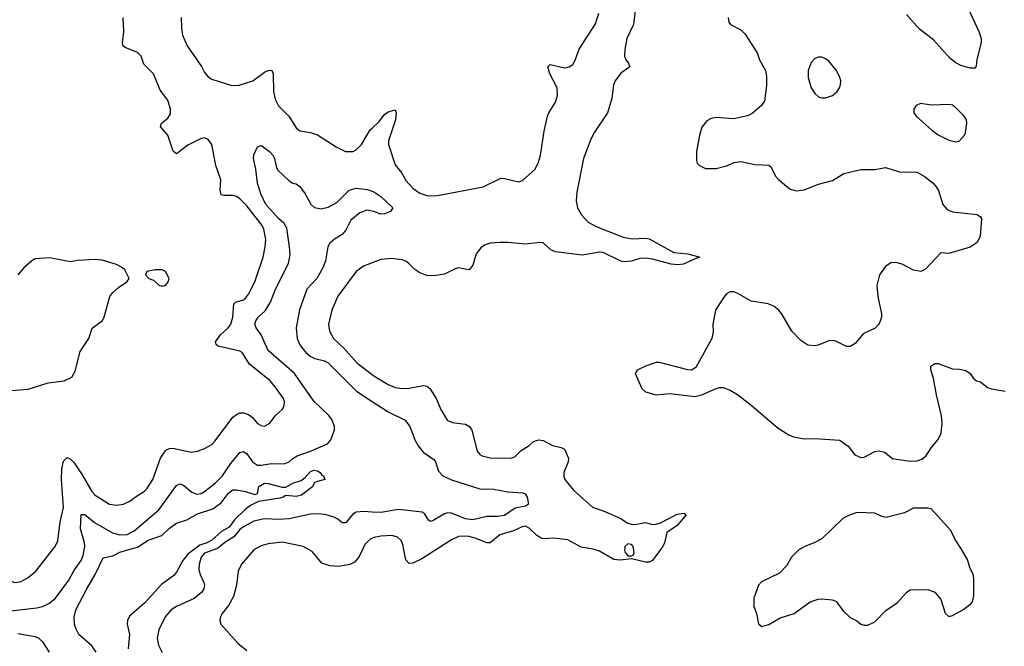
# Model space of a CAD drawing. Header units: inches. Extents: x 1649636 to 1815363, y 506543 to 641975.
# Tile 631 of 656: x 1748001 to 1753584, y 619444 to 622997. Entities that reach past the tile are written whole.
import ezdxf

# ---------------------------------------------------------------- set-up
doc = ezdxf.new("R2010")
doc.units = ezdxf.units.IN
doc.header["$MEASUREMENT"] = 0
for name, color, linetype in [('B7641', 7, 'Continuous'), ('B7642', 7, 'Continuous'), ('B7651', 7, 'Continuous'), ('B7652', 7, 'Continuous')]:
    doc.layers.add(name, color=color, linetype=linetype)

msp = doc.modelspace()

# ---------------------------------------------------------------- linework, layer by layer
at = {"layer": 'B7641', "color": 5}
for points, elevation in [([(1747625.2, 620000), (1747625.9, 619990), (1747642.9, 619950), (1747699.6, 619850), (1747732.1, 619772.1), (1747770, 619729.5), (1747888.9, 619650), (1747910, 619645), (1747950, 619644.3), (1748098.1, 619661.9), (1748130, 619670.2), (1748170, 619688.1), (1748204, 619716), (1748280.4, 619819.5), (1748308.6, 619871.4), (1748349.2, 619930), (1748360.9, 619959.1), (1748368.1, 620000)], 560), ([(1747748.5, 620000), (1747758, 619970), (1747810, 619880.3), (1747830, 619860.3), (1747898.7, 619838.7), (1747970, 619806.4), (1747986.6, 619806.6), (1748010, 619811.8), (1748050, 619833.6), (1748092.6, 619870), (1748194.7, 620000)], 580), ([(1748434.9, 619410), (1748410, 619446.3), (1748337.2, 619510), (1748320.7, 619540.7), (1748313, 619570), (1748309.9, 619609.9), (1748320.6, 619650), (1748382.3, 619770), (1748429.9, 619850), (1748475.4, 619944.6), (1748530, 619957), (1748570, 619978), (1748647.3, 620000)], 540), ([(1748999.5, 620000), (1748954.3, 619965.7), (1748927.1, 619930), (1748890, 619864), (1748874.8, 619845.2), (1748806.1, 619793.9), (1748710.1, 619690), (1748624.8, 619615.2), (1748612.3, 619590), (1748611.7, 619570), (1748624.9, 619510), (1748616.4, 619430)], 540), ([(1749125.2, 620000), (1749122.3, 619997.7), (1749050, 619972.5), (1749031.2, 619950), (1749019.3, 619910), (1749017.9, 619877.9), (1749024.2, 619850), (1749046.1, 619806.1), (1749050.2, 619790), (1749045.6, 619770), (1749031.6, 619748.4), (1748990, 619714.6), (1748890.6, 619670), (1748860.4, 619650), (1748827, 619610), (1748790, 619537.2), (1748781.5, 619490), (1748788, 619450), (1748810, 619408.2)], 560), ([(1749346.1, 620000), (1749330, 619990.8), (1749258.5, 619910), (1749240.2, 619870), (1749231.3, 619790), (1749213.2, 619726.8), (1749185.6, 619674.4), (1749150.4, 619630), (1749139.3, 619610), (1749135.5, 619590), (1749142, 619570), (1749239.5, 619459.5), (1749290, 619419)], 580), ([(1749948.6, 620000), (1749924.3, 619950), (1749899, 619921), (1749872.6, 619907.4), (1749810, 619896.6), (1749760.6, 619900.6), (1749715.5, 619915.5), (1749660.6, 619980.6), (1749626.6, 620000)], 580), ([(1747990, 619516.6), (1748090, 619500.1), (1748110.3, 619490), (1748131.5, 619470), (1748168.1, 619410)], 540)]:
    msp.add_lwpolyline(points, dxfattribs=dict(at, elevation=elevation))
at = {"layer": 'B7642', "color": 5}
for points, elevation in [([(1748194.7, 620000), (1748202.6, 620010), (1748217.5, 620042.5), (1748231.4, 620150), (1748249.9, 620230.1), (1748239.2, 620390), (1748241.1, 620450), (1748250, 620494.6), (1748270, 620513.8), (1748290, 620505.2), (1748310, 620484), (1748356.5, 620416.5), (1748410, 620322), (1748430, 620300.7), (1748510, 620249.2), (1748550, 620243.2), (1748590, 620250.2), (1748630, 620268.9), (1748652.2, 620287.8), (1748710, 620324), (1748722.6, 620337.4), (1748756.5, 620390), (1748800.2, 620510), (1748830, 620556), (1748850, 620565.8), (1748870, 620567.2), (1748974.5, 620545.5), (1749010, 620550.3), (1749050, 620565.2), (1749090, 620589.1), (1749110, 620609), (1749210, 620742.3), (1749230, 620759.2), (1749250, 620767.2), (1749270, 620768.1), (1749298.7, 620758.7), (1749321.1, 620741.1), (1749350, 620706.7), (1749370, 620696.4), (1749390, 620693), (1749419.3, 620710), (1749450, 620750.6), (1749491, 620789), (1749501.6, 620810), (1749503.6, 620830), (1749496.9, 620850), (1749450, 620914.7), (1749421.1, 620950), (1749304.3, 621044.3), (1749263.6, 621110), (1749250, 621118), (1749126.8, 621146.8), (1749116.1, 621156.1), (1749111.9, 621170), (1749140.6, 621210), (1749184, 621250), (1749197.7, 621270), (1749210, 621310.8), (1749214.9, 621385.1), (1749225.4, 621394.6), (1749270.5, 621409.5), (1749281.9, 621418.1), (1749298.9, 621441.1), (1749334.8, 621510), (1749382.6, 621650), (1749394.2, 621710), (1749396.5, 621750), (1749385.8, 621810), (1749376.2, 621830), (1749290, 621941.4), (1749250, 621982), (1749230, 621995.4), (1749210, 622001.2), (1749159.5, 621999.5), (1749144.6, 622004.6), (1749137.5, 622030), (1749142.7, 622090), (1749113.3, 622170), (1749090.7, 622290), (1749070, 622318), (1749050, 622326.6), (1749030, 622324.4), (1748955, 622285), (1748890, 622236.9), (1748872.2, 622252.2), (1748841.7, 622341.7), (1748800.5, 622390), (1748806, 622410), (1748841, 622439), (1748856.4, 622463.6), (1748855.8, 622490), (1748840.8, 622540.8), (1748798, 622598), (1748759.2, 622690), (1748705.9, 622745.9), (1748689.7, 622790), (1748670, 622812.1), (1748599.9, 622839.9), (1748588.6, 622850), (1748584.1, 622864.1), (1748591.7, 622930), (1748587.7, 623010)], 580), ([(1748917.1, 623010), (1748918.4, 622950), (1748924.8, 622910), (1748950.8, 622850), (1749031.6, 622731.6), (1749050, 622698), (1749070, 622673.2), (1749090, 622659.8), (1749203.9, 622623.9), (1749246.1, 622626.1), (1749324.2, 622650), (1749390, 622699.6), (1749410, 622710.1), (1749430.9, 622710.9), (1749439.6, 622690), (1749440.4, 622590), (1749450, 622547.4), (1749469.7, 622509.7), (1749527.1, 622450), (1749570, 622384.4), (1749590, 622367.2), (1749650, 622357.2), (1749690, 622345.2), (1749795.9, 622275.9), (1749849.4, 622249.4), (1749890, 622249.2), (1749910, 622259.2), (1749939.4, 622290), (1749988.1, 622371.9), (1750000, 622383.1)], 580), ([(1748368.1, 620000), (1748369.9, 620010.1), (1748369, 620030), (1748346, 620110), (1748350, 620190.4), (1748370, 620191.3), (1748425.5, 620145.5), (1748527.2, 620087.2), (1748570, 620076.2), (1748610, 620078.2), (1748650, 620098.9), (1748790, 620218.6), (1748890, 620356.5), (1748910, 620364.2), (1748930, 620357.8), (1748977.9, 620317.9), (1749006.2, 620306.1), (1749030, 620309.6), (1749050, 620321), (1749111.8, 620370), (1749150, 620408.2), (1749198.8, 620481.2), (1749250, 620543.2), (1749270, 620549.1), (1749290, 620536.1), (1749322, 620490), (1749350, 620471.6), (1749370, 620470.1), (1749430, 620480.7), (1749501.2, 620478.8), (1749529.7, 620490), (1749550.4, 620509.6), (1749575.4, 620524.6), (1749650, 620550.8), (1749747.2, 620592.8), (1749766.2, 620613.8), (1749786.2, 620670), (1749786.2, 620690), (1749770.7, 620730), (1749755.9, 620750), (1749670, 620834.6), (1749558.8, 620990), (1749410, 621120.6), (1749370.8, 621210.8), (1749341.4, 621250), (1749334.8, 621270), (1749340.3, 621290), (1749353.3, 621310), (1749393.2, 621346.8), (1749424.3, 621395.7), (1749452.6, 621470), (1749524.7, 621615.3), (1749534.5, 621665.5), (1749532, 621710), (1749515.5, 621815.5), (1749500.8, 621840.8), (1749470, 621867.8), (1749396.2, 621950), (1749369, 622010), (1749349.7, 622070), (1749340.5, 622150), (1749327, 622210), (1749330, 622231.3), (1749350, 622276), (1749370, 622284), (1749418, 622250), (1749436.5, 622230), (1749446.7, 622210), (1749457.1, 622157.1), (1749464.7, 622144.7), (1749530, 622082.8), (1749550, 622070.8), (1749570, 622066.8), (1749590, 622050.7), (1749619.6, 622010), (1749652.1, 621952), (1749673, 621933), (1749710, 621923.9), (1749750, 621935), (1749799.5, 621960.5), (1749869.8, 622030), (1749910, 622041.4), (1749974.2, 622034.2), (1750000, 622024.6)], 560), ([(1750000, 621911.5), (1749970, 621917), (1749930, 621901.5), (1749880, 621860), (1749850, 621803.5), (1749830, 621779.1), (1749786.7, 621753.3), (1749760.2, 621730), (1749748.2, 621710), (1749734.5, 621630), (1749720.6, 621590), (1749686.1, 621530), (1749630, 621469.7), (1749587.3, 621352.7), (1749568.8, 621250), (1749575.1, 621190), (1749592.7, 621150), (1749624.2, 621110), (1749648.7, 621088.7), (1749675.5, 621075.5), (1749730, 621061.8), (1749750.4, 621050.4), (1749912.1, 620890), (1750000, 620832.4)], 560), ([(1747930, 620891.7), (1748050, 620902.8), (1748162.5, 620937.5), (1748254, 620950), (1748296.2, 620970), (1748316.6, 621003.4), (1748344.2, 621115.8), (1748394.3, 621190), (1748412.2, 621247.7), (1748469.4, 621290), (1748479.6, 621310), (1748512.3, 621427.7), (1748530, 621450.5), (1748561.7, 621478.3), (1748608.7, 621510), (1748622, 621530), (1748598, 621578), (1748585.2, 621590), (1748549.7, 621609.7), (1748470, 621633.7), (1748430, 621637.7), (1748330, 621632), (1748290, 621624.5), (1748170, 621646), (1748090, 621640.9), (1748070, 621629.4), (1748024, 621590), (1747990.3, 621549.7)], 620), ([(1750000, 621619.4), (1749950, 621600.5), (1749910, 621569.6), (1749805.3, 621430), (1749771.7, 621350), (1749751.7, 621270), (1749758.3, 621230), (1749780.3, 621190), (1749837, 621137), (1749914.4, 621050), (1750000, 620986)], 580), ([(1748647.3, 620000), (1748670, 620006.5), (1748730, 620046.3), (1748807.7, 620072.3), (1748850, 620113.1), (1748890, 620141.5), (1748950, 620161.3), (1749010, 620195.5), (1749096.5, 620223.5), (1749143.2, 620256.8), (1749183.4, 620310), (1749210, 620330.6), (1749231.3, 620331.3), (1749282.3, 620322.3), (1749335.1, 620304.9), (1749349.2, 620310.8), (1749357.6, 620350), (1749390, 620368), (1749410, 620367.3), (1749490, 620345.7), (1749510, 620345.5), (1749550, 620369.1), (1749596.6, 620383.4), (1749619.8, 620400.2), (1749650, 620435.8), (1749670, 620442.3), (1749690, 620438.9), (1749705.5, 620430), (1749714.9, 620414.9), (1749724.7, 620410), (1749732, 620390), (1749690, 620379.3), (1749671.3, 620370), (1749662.8, 620350), (1749599.1, 620300.9), (1749570, 620293.3), (1749510, 620299.6), (1749496.3, 620290), (1749475.8, 620284.2), (1749354.6, 620265.4), (1749310, 620241.5), (1749280.5, 620219.5), (1749218.5, 620161.5), (1749190, 620119.1), (1749145.3, 620094.7), (1749090, 620046.1), (1749062.6, 620030), (1749022.5, 620017.5), (1748999.5, 620000)], 540), ([(1750000, 620205), (1749951.9, 620208.1), (1749910, 620204.7), (1749888.2, 620191.8), (1749850, 620143.1), (1749830, 620144.4), (1749805, 620165), (1749778.7, 620178.7), (1749731.4, 620191.4), (1749690, 620195.4), (1749650, 620192.6), (1749530, 620167.4), (1749470, 620163.4), (1749390, 620165.9), (1749330, 620152.9), (1749270, 620120.5), (1749250, 620105.2), (1749215.5, 620064.5), (1749170, 620036), (1749125.2, 620000)], 560), ([(1750000, 620056.6), (1749988.2, 620051.8), (1749958.9, 620021.1), (1749948.6, 620000)], 580), ([(1749626.6, 620000), (1749609, 620010), (1749490, 620033.5), (1749410, 620024.2), (1749370, 620013.6), (1749346.1, 620000)], 580)]:
    msp.add_lwpolyline(points, dxfattribs=dict(at, elevation=elevation))
at = {"layer": 'B7642', "color": 5, "elevation": 620}
msp.add_lwpolyline([(1748810, 621579), (1748770, 621579), (1748722, 621570), (1748714, 621550), (1748734, 621530), (1748759.8, 621519.8), (1748790, 621492), (1748810, 621486), (1748830, 621491.3), (1748844, 621510), (1748849, 621530), (1748828, 621570)], close=True, dxfattribs=at)
at = {"layer": 'B7651', "color": 5}
for points, elevation in [([(1750375.7, 620000), (1750280.9, 619939.1), (1750230, 619915), (1750210, 619914.2), (1750190, 619933.6), (1750177.6, 620000)], 580), ([(1751641.3, 620000), (1751590.5, 619930), (1751570, 619920.7), (1751550, 619920.5), (1751470, 619939.7), (1751408.4, 619931.6), (1751370, 619935.9), (1751290, 619982.6), (1751253.9, 619994), (1751219.9, 620000)], 580), ([(1751432.3, 620000), (1751431.2, 619990), (1751434.8, 619974.8), (1751450, 619956.6), (1751470, 619956.2), (1751479.2, 619960.8), (1751485.8, 619974.2), (1751482.1, 620000)], 580), ([(1752436.2, 620000), (1752419.3, 619990), (1752378, 619950), (1752350, 619900.9), (1752310, 619858), (1752206.8, 619810), (1752190.6, 619790), (1752163.7, 619716.3), (1752163.8, 619670), (1752178.8, 619630), (1752190.9, 619570.9), (1752210, 619556), (1752250, 619567.7), (1752314.3, 619605.7), (1752392.7, 619630), (1752484.5, 619695.5), (1752528.7, 619711.3), (1752550, 619712.9), (1752607.6, 619707.6), (1752630, 619700.5), (1752670, 619645.5), (1752710, 619607.7), (1752748.4, 619588.4), (1752771.3, 619570), (1752790, 619563), (1752810, 619563), (1752850, 619582), (1752912.2, 619647.7), (1752976.2, 619690), (1753031.8, 619750), (1753050, 619763.7), (1753150, 619765.5), (1753190, 619750.5), (1753224, 619710), (1753250, 619632), (1753270, 619612), (1753290, 619618), (1753350, 619650.6), (1753395.1, 619684.9), (1753403.6, 619696.4), (1753411.6, 619730), (1753411.3, 619830), (1753408, 619850), (1753389.8, 619889.8), (1753376.5, 619936.5), (1753337.2, 620000)], 620)]:
    msp.add_lwpolyline(points, dxfattribs=dict(at, elevation=elevation))
at = {"layer": 'B7652', "color": 5}
for points, elevation in [([(1753370, 623080.7), (1753440.3, 622930), (1753453.1, 622890), (1753452.9, 622867.1), (1753428.5, 622771.5), (1753425.8, 622734.2), (1753416.7, 622723.3), (1753390, 622722.6), (1753338.2, 622738.2), (1753310, 622752.4), (1753277, 622777), (1753182.3, 622882.3), (1753104.1, 622944.1), (1753030, 623026.3)], 620), ([(1751491.8, 623050), (1751481, 622970), (1751443.5, 622890), (1751432, 622828), (1751431.1, 622790), (1751437.6, 622770), (1751453.4, 622750), (1751461.1, 622730), (1751410, 622693.8), (1751378, 622650), (1751368.8, 622628.8), (1751358.4, 622550), (1751334.8, 622470), (1751260.2, 622359.8), (1751240.5, 622319.5), (1751198.5, 622210), (1751161.3, 622018.7), (1751156.6, 621970), (1751163.8, 621930), (1751187.1, 621890), (1751224.7, 621850), (1751270, 621823.8), (1751423.9, 621763.9), (1751475.1, 621755.1), (1751550, 621758.3), (1751570, 621754.6), (1751710, 621677.4), (1751790, 621670.3), (1751857.3, 621650), (1751822, 621638), (1751766, 621610), (1751733.4, 621606.6), (1751695.1, 621610), (1751590, 621639.1), (1751550, 621645.8), (1751517.5, 621642.5), (1751470, 621627.2), (1751430, 621624.4), (1751410, 621627.6), (1751310, 621676.5), (1751290, 621679.9), (1751190, 621662.5), (1751040.3, 621680.3), (1751012.7, 621692.7), (1750970, 621731.1), (1750950, 621734.7), (1750870, 621723.5), (1750770, 621734.3), (1750725.6, 621734.4), (1750670, 621729.8), (1750640.2, 621719.8), (1750615.6, 621704.4), (1750590.3, 621670), (1750570, 621605.1), (1750550, 621579.7), (1750490, 621589.8), (1750470, 621585), (1750410, 621555), (1750350, 621545.3), (1750310, 621547.4), (1750270, 621560.9), (1750241.3, 621581.3), (1750210, 621613.2), (1750190, 621628), (1750170, 621635.3), (1750110, 621642.7), (1750050, 621638.3), (1750000, 621619.4)], 580), ([(1750000, 622383.1), (1750039.6, 622420.4), (1750070, 622459.5), (1750090, 622474.9), (1750130, 622486.8), (1750137, 622470), (1750132.9, 622430), (1750091.8, 622310), (1750092.1, 622290), (1750130, 622174), (1750167.5, 622127.5), (1750190, 622085.7), (1750230, 622041.5), (1750270, 622012.9), (1750310, 622000.7), (1750330, 621997.6), (1750370, 622001.1), (1750629.8, 622050.2), (1750730, 622097.8), (1750750, 622097.5), (1750830, 622078), (1750850, 622083.2), (1750923.5, 622150), (1750943.5, 622190), (1750955.3, 622230), (1750975.2, 622364.8), (1750994.6, 622450), (1751001.8, 622470), (1751039.2, 622530), (1751051, 622570), (1751048.5, 622610), (1751007.4, 622690), (1750996.2, 622730), (1751010, 622742.4), (1751090, 622724.1), (1751118, 622730), (1751137.4, 622742.6), (1751151.6, 622768.4), (1751174.2, 622830), (1751265.7, 622974.3), (1751285.7, 623034.3)], 580), ([(1752018.8, 623010), (1752022.5, 622982.5), (1752031.3, 622970), (1752090, 622939.1), (1752115.4, 622915.4), (1752183.8, 622810), (1752196.4, 622770), (1752230.3, 622710), (1752236.9, 622676.9), (1752236.4, 622623.6), (1752224.2, 622535.8), (1752207.7, 622510), (1752154.5, 622465.5), (1752127.8, 622452.2), (1752050, 622435.8), (1751950, 622443), (1751922.6, 622437.4), (1751897, 622423), (1751870, 622388.7), (1751856.7, 622343.3), (1751839.3, 622250), (1751838.5, 622198.5), (1751843.8, 622183.8), (1751856, 622170), (1751890, 622153.4), (1751950, 622154), (1752008.3, 622168.3), (1752052.9, 622187.1), (1752090, 622192.9), (1752170, 622175.3), (1752250, 622173), (1752261.7, 622161.7), (1752286.4, 622110), (1752305.5, 622090), (1752370, 622037.1), (1752406.5, 622026.5), (1752450, 622031.6), (1752530, 622065.5), (1752610, 622084.9), (1752674.2, 622125.8), (1752770, 622147.2), (1752850, 622147.2), (1752910, 622159), (1752990, 622135.2), (1753090, 622132.9), (1753130.3, 622110), (1753180.9, 622070), (1753198.9, 622050), (1753210.6, 622029.4), (1753235.5, 621950), (1753260.9, 621920.9), (1753290, 621907), (1753430, 621892.7), (1753450, 621878.8), (1753454.9, 621870), (1753448.4, 621770), (1753430, 621734.5), (1753390, 621707.4), (1753270, 621670.9), (1753225.1, 621674.9), (1753136.7, 621583.3), (1753110.8, 621570), (1753070, 621576.9), (1753006, 621610), (1752970, 621620.4), (1752941.8, 621618.2), (1752910, 621598.4), (1752877.4, 621550), (1752860.8, 621490), (1752867.3, 621427.3), (1752887.4, 621330), (1752887.4, 621310), (1752877.8, 621282.2), (1752870, 621267), (1752851.5, 621248.5), (1752784.4, 621215.6), (1752739.5, 621160.5), (1752710, 621144.5), (1752690, 621144.5), (1752630, 621174.5), (1752610, 621178.4), (1752590, 621177), (1752528.8, 621151.2), (1752510, 621147.8), (1752470, 621151.3), (1752430, 621177.4), (1752379.7, 621230), (1752325.2, 621325.2), (1752305.1, 621350), (1752279.5, 621370), (1752245.1, 621385.1), (1752150, 621401.4), (1752070, 621446.3), (1752050, 621453.3), (1752030, 621453.6), (1752010, 621442), (1751990, 621418.4), (1751947.4, 621350), (1751931.6, 621270), (1751932.8, 621227.2), (1751927, 621190), (1751835.9, 621024.1), (1751810, 621009.6), (1751790, 621011.2), (1751630, 621052.7), (1751610, 621052.7), (1751550, 621033.2), (1751502, 621010), (1751491.3, 620990), (1751530, 620906), (1751550, 620887.3), (1751610, 620870.7), (1751690, 620878), (1751830, 620860.3), (1751870, 620869), (1751950, 620905.2), (1751970, 620911.2), (1751990.9, 620910.9), (1752030, 620897.2), (1752071.4, 620871.4), (1752150, 620812.1), (1752301.7, 620681.7), (1752362.4, 620642.4), (1752390, 620631.1), (1752450, 620619.6), (1752510, 620623), (1752652.8, 620612.8), (1752699.3, 620579.3), (1752737.3, 620530), (1752770, 620514.9), (1752790, 620517.1), (1752850, 620548.4), (1752872.3, 620552.3), (1752904.2, 620544.2), (1752950, 620508.4), (1753050, 620494.6), (1753090, 620494.9), (1753115.9, 620504.1), (1753138.7, 620521.3), (1753169.6, 620570), (1753210, 620616.4), (1753226.9, 620653.1), (1753232.4, 620710), (1753228.7, 620751.3), (1753199.4, 620870), (1753183.2, 620963.2), (1753167.7, 621012.3), (1753167.8, 621032.2), (1753190, 621048), (1753210, 621048.2), (1753290, 621017.6), (1753330, 621015.8), (1753367, 621007), (1753390.7, 620990), (1753410, 620962.8), (1753426, 620950), (1753450, 620944), (1753490, 620910.8), (1753510, 620904), (1753590, 620890.5)], 620), ([(1750000, 622024.6), (1750010, 622020.9), (1750050, 621994.2), (1750118, 621930), (1750104.7, 621910), (1750070, 621896), (1750050, 621895.1), (1750009.7, 621909.7), (1750000, 621911.5)], 560), ([(1750000, 620986), (1750010, 620978.5), (1750090, 620929.3), (1750130, 620912), (1750170, 620906.7), (1750210, 620907.5), (1750290, 620922.8), (1750310, 620918.3), (1750326.2, 620906.2), (1750362.4, 620850), (1750390, 620787.3), (1750425.8, 620725.9), (1750453.1, 620713.1), (1750530, 620703.2), (1750551.8, 620690), (1750565.3, 620670), (1750595.8, 620550), (1750611.4, 620531.4), (1750624.1, 620524.1), (1750670, 620511.7), (1750790, 620510.6), (1750810, 620520.7), (1750845.1, 620554.9), (1750890, 620583), (1750914.9, 620605.1), (1750944.7, 620615.2), (1750970, 620611.3), (1751022.7, 620582.7), (1751071.9, 620571.9), (1751090, 620561.3), (1751113.6, 620510), (1751111.4, 620490), (1751086.7, 620430), (1751087, 620407), (1751093.4, 620390), (1751142.3, 620330), (1751250, 620232.3), (1751310, 620212.8), (1751406, 620170), (1751450, 620142.6), (1751470, 620135.6), (1751490, 620134.9), (1751550, 620146), (1751590, 620135.3), (1751610, 620136.5), (1751635.8, 620144.2), (1751730, 620192.9), (1751770, 620198.8), (1751781, 620190), (1751730, 620129.6), (1751670.4, 620089.6), (1751657.6, 620030), (1751648.5, 620010), (1751641.3, 620000)], 580), ([(1750000, 620832.4), (1750090, 620773.4), (1750186.3, 620726.3), (1750213.8, 620690), (1750244.1, 620610), (1750260.6, 620580.6), (1750290, 620544.1), (1750350, 620503.1), (1750358.4, 620490), (1750376.1, 620436.1), (1750400.3, 620410), (1750450, 620387.3), (1750610, 620336), (1750690, 620334.2), (1750770, 620319.8), (1750854.1, 620314.1), (1750867.6, 620307.6), (1750878.6, 620290), (1750887.2, 620250), (1750870, 620238.8), (1750810, 620227.8), (1750750, 620184.6), (1750710, 620179), (1750650, 620179.1), (1750570, 620160.5), (1750530, 620166.4), (1750450, 620199.3), (1750430, 620200.5), (1750410, 620195), (1750350, 620158.6), (1750330, 620152.3), (1750318.9, 620158.9), (1750297.1, 620197.1), (1750284.4, 620204.4), (1750150, 620220.2), (1750050, 620201.8), (1750000, 620205)], 560), ([(1753337.2, 620000), (1753306.3, 620050), (1753280.7, 620100.7), (1753170, 620222.9), (1753150, 620227.8), (1753070, 620227), (1753019.4, 620200.6), (1752914.9, 620174.9), (1752890, 620179.6), (1752850, 620199.7), (1752750, 620202), (1752710.6, 620190), (1752670.5, 620170), (1752550, 620053), (1752510, 620031.5), (1752450, 620008.2), (1752436.2, 620000)], 620), ([(1751219.9, 620000), (1751186, 620006), (1751110, 620046.9), (1751030, 620057.9), (1750973.8, 620053.8), (1750957.7, 620057.7), (1750933, 620073), (1750890, 620114.6), (1750870, 620124.5), (1750850, 620122.2), (1750801.8, 620098.2), (1750724.1, 620075.9), (1750670, 620030.8), (1750650, 620029.8), (1750590, 620054.6), (1750550, 620065.7), (1750530, 620069), (1750490, 620066.2), (1750450, 620047.8), (1750375.7, 620000)], 580), ([(1750177.6, 620000), (1750174.9, 620014.9), (1750164.1, 620044.1), (1750143.3, 620063.3), (1750112.5, 620072.5), (1750050, 620068.2), (1750010, 620060.7), (1750000, 620056.6)], 580), ([(1751482.1, 620000), (1751480.7, 620010), (1751470, 620020.7), (1751450, 620024.9), (1751433.4, 620010), (1751432.3, 620000)], 580)]:
    msp.add_lwpolyline(points, dxfattribs=dict(at, elevation=elevation))
at = {"layer": 'B7652', "color": 5, "elevation": 640}
for points in [[(1752550, 622785.2), (1752530, 622785.2), (1752510, 622777.2), (1752490, 622754), (1752472.7, 622710), (1752472.4, 622670), (1752490, 622611), (1752510, 622578.8), (1752530, 622560.7), (1752550, 622554), (1752570, 622554), (1752610, 622567.7), (1752636, 622590), (1752649.3, 622610), (1752655.1, 622630), (1752657, 622650), (1752652, 622670), (1752633.6, 622710), (1752590, 622762.7), (1752570, 622776)], [(1753110, 622522), (1753084.7, 622510), (1753071.3, 622490), (1753072, 622470), (1753084.7, 622450), (1753174, 622370), (1753210, 622343.8), (1753270, 622313.4), (1753310, 622304.9), (1753330, 622310.8), (1753358, 622342), (1753364.1, 622355.9), (1753371.8, 622410), (1753369.4, 622430), (1753357, 622450), (1753310, 622498), (1753290, 622511.8), (1753270, 622516.2), (1753172.1, 622512.1)]]:
    msp.add_lwpolyline(points, close=True, dxfattribs=at)

doc.saveas('drawing.dxf')
